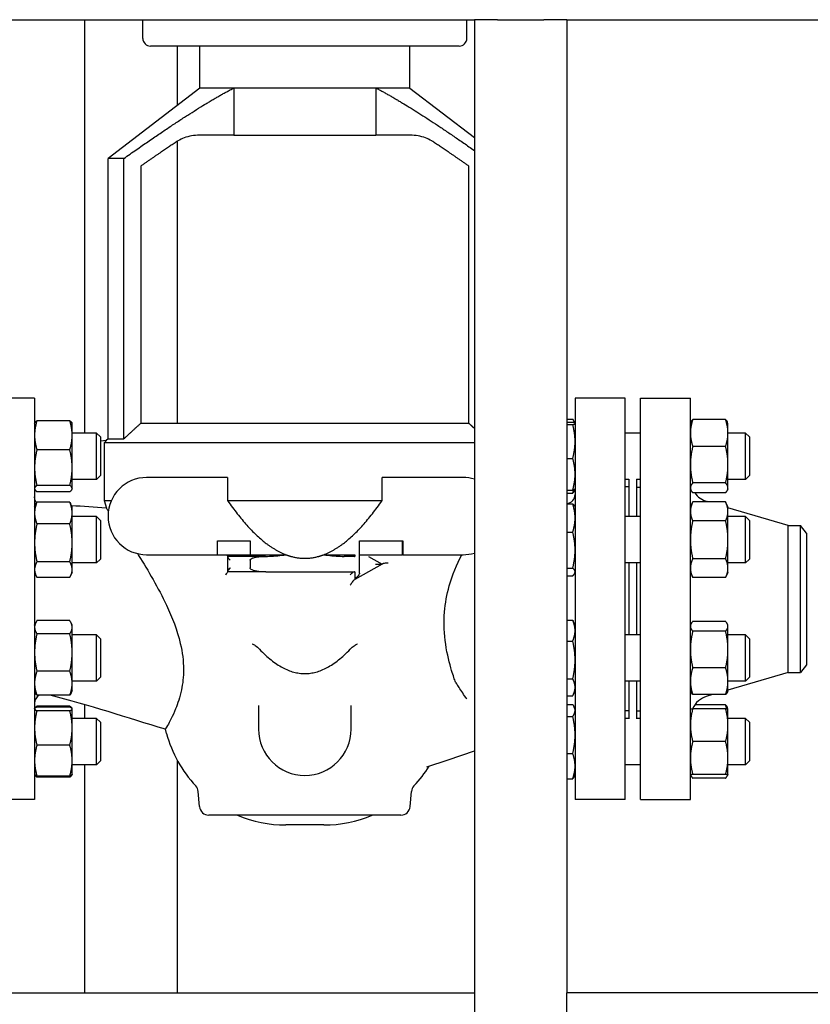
# Model space of a CAD drawing. Header units: inches. Extents: x 18 to 846, y -44 to 561.
# Tile 471 of 642: x 466 to 478, y 275 to 291. Entities that reach past the tile are written whole.
import ezdxf

# ---------------------------------------------------------------- set-up
doc = ezdxf.new("R2010")
doc.units = ezdxf.units.IN
doc.header["$LTSCALE"] = 24
doc.header["$MEASUREMENT"] = 0
doc.layers.add('Visible (ANSI)', color=7, linetype='Continuous', lineweight=30)

msp = doc.modelspace()

# ---------------------------------------------------------------- linework, layer by layer
at = {"layer": 'Visible (ANSI)'}
for p, q in [((445.92943, 290.9565), (472.92893, 290.9565)), ((466.61593, 290.9565), (466.61593, 284.2662)), ((467.55843, 290.65453), (467.55843, 290.9565)), ((472.80843, 290.65453), (472.80843, 290.9565)), ((472.92893, 290.9565), (472.92893, 275.2065)), ((473.30393, 290.9565), (472.92893, 290.9565)), ((473.30393, 290.9565), (474.05393, 290.9565)), ((474.42893, 290.9565), (474.05393, 290.9565)), ((474.42893, 290.9565), (474.42893, 275.2065)), ((474.42893, 290.9565), (501.42843, 290.9565)), ((472.68343, 290.52953), (467.68343, 290.52953)), ((468.11593, 290.52953), (468.11593, 289.56858)), ((468.48343, 289.8504), (468.48343, 290.52953)), ((471.88343, 289.8504), (471.88343, 290.52953)), ((468.48343, 289.8504), (466.99593, 288.70969)), ((469.03126, 289.8504), (468.48343, 289.8504)), ((471.88343, 289.8504), (468.48343, 289.8504)), ((471.3356, 289.8504), (469.03126, 289.8504)), ((469.03126, 289.8504), (469.03126, 289.08619)), ((471.3356, 289.8504), (471.3356, 289.08619)), ((471.88343, 289.8504), (471.3356, 289.8504)), ((471.88343, 289.8504), (472.92893, 289.04864)), ((468.11593, 288.98624), (468.11593, 284.4215)), ((469.03126, 289.08619), (468.47602, 289.08619)), ((469.03126, 289.08619), (471.3356, 289.08619)), ((471.89083, 289.08619), (471.3356, 289.08619)), ((467.25125, 288.70969), (466.99593, 288.70969)), ((466.99593, 284.1715), (466.99593, 288.70969)), ((467.25125, 284.1715), (467.25125, 288.70969)), ((467.52516, 288.58636), (467.52516, 284.4215)), ((472.8417, 284.4215), (472.8417, 288.58636)), ((465.80593, 284.8315), (464.99593, 284.8315)), ((465.80593, 284.8315), (465.80593, 278.3315)), ((474.56093, 284.8315), (474.56093, 278.3315)), ((475.37093, 284.8315), (474.56093, 284.8315)), ((475.37093, 278.3315), (475.37093, 284.8315)), ((475.61843, 278.3315), (475.61843, 284.8315)), ((475.61843, 284.8315), (476.42843, 284.8315)), ((476.42843, 278.3315), (476.42843, 284.8315)), ((474.42893, 284.49177), (474.52262, 284.49177)), ((465.80593, 284.4222), (465.80945, 284.42976)), ((466.37662, 284.46594), (465.84423, 284.46594)), ((466.41493, 284.4222), (466.4114, 284.42976)), ((466.41493, 284.22976), (466.41493, 284.4222)), ((472.8417, 284.4215), (467.52516, 284.4215)), ((474.42893, 284.43932), (474.52262, 284.43932)), ((474.42893, 284.40324), (474.52262, 284.40324)), ((474.5605, 284.42312), (474.54763, 284.45072)), ((474.56093, 284.4222), (474.5605, 284.42312)), ((476.42843, 284.4222), (476.43716, 284.44093)), ((476.99912, 284.48345), (476.46673, 284.48345)), ((477.03743, 284.4222), (477.02869, 284.44093)), ((477.03743, 284.26667), (477.03743, 284.4222)), ((466.81093, 284.2662), (466.41493, 284.2662)), ((466.41493, 283.70622), (466.41493, 284.22976)), ((466.81093, 283.5162), (466.81093, 284.2662)), ((466.87343, 284.2037), (466.81093, 284.2662)), ((466.87343, 284.2037), (466.87343, 283.5787)), ((466.99593, 284.1715), (466.96821, 284.14379)), ((466.99593, 284.1715), (467.25125, 284.1715)), ((475.61843, 284.2662), (475.37093, 284.2662)), ((477.03743, 283.75377), (477.03743, 284.26667)), ((477.32138, 284.2662), (477.03743, 284.2662)), ((477.32138, 283.5162), (477.32138, 284.2662)), ((477.38388, 284.2037), (477.32138, 284.2662)), ((477.38388, 284.2037), (477.38388, 283.5787)), ((466.97088, 284.14402), (466.87343, 284.13531)), ((466.97088, 284.14402), (466.93583, 284.109)), ((466.93583, 284.109), (466.93583, 283.1715)), ((472.92893, 284.109), (466.93583, 284.109)), ((476.99912, 284.04989), (476.46673, 284.04989)), ((466.37662, 283.99359), (465.84423, 283.99359)), ((474.42893, 283.85512), (474.52262, 283.85512)), ((466.41493, 283.36766), (466.41493, 283.70622)), ((477.03743, 283.37829), (477.03743, 283.75377)), ((466.87343, 283.5787), (466.81093, 283.5162)), ((468.93343, 283.5465), (467.62093, 283.5465)), ((468.93343, 283.5465), (468.93343, 283.1715)), ((471.43343, 283.1715), (471.43343, 283.5465)), ((472.74593, 283.5465), (471.43343, 283.5465)), ((477.38388, 283.5787), (477.32138, 283.5162)), ((466.37662, 283.41885), (465.84423, 283.41885)), ((466.81093, 283.5162), (466.41493, 283.5162)), ((475.43343, 283.5162), (475.37093, 283.5162)), ((475.43343, 283.394), (475.37093, 283.394)), ((475.43343, 283.52107), (475.43343, 282.91321)), ((475.55343, 283.52107), (475.55343, 282.91321)), ((475.61843, 283.5162), (475.55343, 283.5162)), ((475.55843, 282.91321), (475.55843, 283.3915)), ((475.55843, 283.3915), (475.61843, 283.3915)), ((476.99912, 283.45764), (476.46673, 283.45764)), ((477.32138, 283.5162), (477.03743, 283.5162)), ((477.03743, 283.3602), (477.03743, 283.37829)), ((465.80593, 283.3602), (465.80945, 283.35264)), ((466.37662, 283.31646), (465.84423, 283.31646)), ((466.41493, 283.3602), (466.4114, 283.35264)), ((466.41493, 283.3602), (466.41493, 283.36766)), ((474.42893, 283.34308), (474.52262, 283.34308)), ((474.42893, 283.29064), (474.52262, 283.29064)), ((474.5605, 283.35928), (474.54763, 283.33168)), ((474.56093, 283.3602), (474.5605, 283.35928)), ((475.55843, 283.2715), (475.55343, 283.2715)), ((476.42843, 283.3602), (476.43716, 283.34147)), ((476.99912, 283.29895), (476.46673, 283.29895)), ((477.03743, 283.3602), (477.02869, 283.34147)), ((465.80593, 283.06921), (465.83067, 283.12228)), ((466.37662, 283.14865), (465.84423, 283.14865)), ((466.41493, 283.06921), (466.39018, 283.12228)), ((466.41493, 282.97111), (466.41493, 283.06921)), ((466.93583, 283.1715), (467.04811, 283.1715)), ((466.93583, 283.1715), (466.96866, 283.04907)), ((468.93343, 283.1715), (471.43343, 283.1715)), ((474.42893, 283.1201), (474.52262, 283.1201)), ((474.56093, 283.06921), (474.55574, 283.08033)), ((476.42843, 283.06921), (476.46673, 283.15136)), ((476.99912, 283.15136), (476.46673, 283.15136)), ((476.71794, 283.15136), (476.69762, 283.15733)), ((477.03743, 283.06921), (476.99912, 283.15136)), ((477.03743, 282.99807), (477.03743, 283.06921)), ((478.00954, 282.7715), (477.03743, 283.0574)), ((466.41493, 282.48835), (466.41493, 282.97111)), ((466.81093, 282.91321), (466.41493, 282.91321)), ((466.81093, 282.16321), (466.81093, 282.91321)), ((466.87343, 282.85071), (466.81093, 282.91321)), ((475.61843, 282.91321), (475.37093, 282.91321)), ((477.03743, 282.53821), (477.03743, 282.99807)), ((477.32138, 282.91321), (477.03743, 282.91321)), ((477.32138, 282.16321), (477.32138, 282.91321)), ((477.38388, 282.85071), (477.32138, 282.91321)), ((466.37662, 282.79357), (465.84423, 282.79357)), ((466.87343, 282.85071), (466.87343, 282.22571)), ((476.99912, 282.84478), (476.46673, 282.84478)), ((477.38388, 282.85071), (477.38388, 282.22571)), ((478.00954, 280.3915), (478.00954, 282.7715)), ((478.00954, 282.7715), (478.21251, 282.7715)), ((478.21251, 280.3915), (478.21251, 282.7715)), ((478.30843, 282.6465), (478.21251, 282.7715)), ((474.42893, 282.66178), (474.52262, 282.66178)), ((478.30843, 282.6465), (478.30843, 280.5165)), ((466.41493, 282.05545), (466.41493, 282.48835)), ((468.76868, 282.519), (469.29535, 282.519)), ((468.76868, 282.2965), (468.76868, 282.519)), ((469.29535, 282.519), (469.29535, 282.2965)), ((471.07151, 282.2965), (471.07151, 282.519)), ((471.07151, 282.519), (471.77271, 282.519)), ((471.75877, 282.519), (471.75877, 282.2965)), ((471.77271, 282.519), (471.77271, 282.2965)), ((477.03743, 282.07835), (477.03743, 282.53821)), ((467.62093, 282.2965), (468.76868, 282.2965)), ((468.76868, 282.2965), (469.29535, 282.2965)), ((468.93343, 282.2722), (468.93343, 282.269)), ((469.5443, 282.269), (468.93343, 282.269)), ((468.93343, 282.269), (468.93343, 282.26391)), ((468.93343, 282.26391), (468.93343, 282.02411)), ((469.29535, 282.2965), (469.87764, 282.2965)), ((470.48922, 282.2965), (470.99593, 282.2965)), ((470.99593, 282.269), (470.82256, 282.269)), ((470.99593, 282.2965), (470.99593, 282.269)), ((471.07151, 282.2965), (471.07101, 282.2965)), ((471.07151, 282.2965), (471.75877, 282.2965)), ((471.07151, 281.99904), (471.07151, 282.29136)), ((471.21725, 282.26754), (471.43343, 282.144)), ((471.77271, 282.2965), (471.75877, 282.2965)), ((471.77271, 282.2965), (472.74593, 282.2965)), ((466.37662, 282.18314), (465.84423, 282.18314)), ((466.81093, 282.16321), (466.41493, 282.16321)), ((466.87343, 282.22571), (466.81093, 282.16321)), ((469.29535, 282.20651), (469.29535, 282.0815)), ((471.43343, 282.144), (470.99593, 281.894)), ((471.33037, 282.144), (471.43343, 282.144)), ((471.43343, 282.144), (471.44008, 282.1478)), ((475.61843, 282.16321), (475.37093, 282.16321)), ((475.43343, 282.16321), (475.43343, 280.99979)), ((475.55343, 282.16321), (475.55343, 280.99979)), ((475.55843, 280.99979), (475.55843, 282.16321)), ((476.99912, 282.23164), (476.46673, 282.23164)), ((477.32138, 282.16321), (477.03743, 282.16321)), ((477.38388, 282.22571), (477.32138, 282.16321)), ((465.80593, 282.00721), (465.83067, 281.95415)), ((466.41493, 282.00721), (466.39018, 281.95415)), ((466.41493, 282.00721), (466.41493, 282.05545)), ((468.93343, 282.02411), (468.93343, 282.019)), ((468.93343, 282.019), (468.93343, 282.01816)), ((469.54978, 282.019), (468.93343, 282.019)), ((469.54978, 282.019), (470.99593, 282.019)), ((470.99593, 282.019), (470.99593, 281.90683)), ((474.42893, 282.07989), (474.52262, 282.07989)), ((474.42893, 281.95632), (474.52262, 281.95632)), ((474.56093, 282.00721), (474.55574, 281.99609)), ((476.42843, 282.00721), (476.46673, 281.92506)), ((477.03743, 282.00721), (476.99912, 281.92506)), ((477.03743, 282.00721), (477.03743, 282.07835)), ((466.37662, 281.92777), (465.84423, 281.92777)), ((470.98425, 281.88733), (470.99593, 281.894)), ((470.99593, 281.90683), (470.99593, 281.894)), ((476.99912, 281.92506), (476.46673, 281.92506)), ((465.80593, 281.15579), (465.82248, 281.19128)), ((466.37662, 281.22933), (465.84423, 281.22933)), ((466.41493, 281.15579), (466.39838, 281.19128)), ((466.41493, 281.12253), (466.41493, 281.15579)), ((474.42893, 281.23688), (474.52262, 281.23688)), ((474.56093, 281.15579), (474.53155, 281.21879)), ((476.42843, 281.15579), (476.43716, 281.17453)), ((476.99912, 281.21705), (476.46673, 281.21705)), ((477.03743, 281.15579), (477.02869, 281.17453)), ((477.03743, 281.1377), (477.03743, 281.15579)), ((477.03743, 280.76223), (477.03743, 281.1377)), ((466.37662, 281.01573), (465.84423, 281.01573)), ((466.41493, 280.71346), (466.41493, 281.12253)), ((466.81093, 280.99979), (466.41493, 280.99979)), ((466.81093, 280.24979), (466.81093, 280.99979)), ((466.87343, 280.93729), (466.81093, 280.99979)), ((475.61843, 280.99979), (475.37093, 280.99979)), ((476.99912, 281.05835), (476.46673, 281.05835)), ((477.32138, 280.99979), (477.03743, 280.99979)), ((477.32138, 280.24979), (477.32138, 280.99979)), ((477.38388, 280.93729), (477.32138, 280.99979)), ((466.87343, 280.93729), (466.87343, 280.31229)), ((474.42893, 280.89959), (474.52262, 280.89959)), ((477.38388, 280.93729), (477.38388, 280.31229)), ((466.41493, 280.21572), (466.41493, 280.71346)), ((477.03743, 280.24932), (477.03743, 280.76223)), ((478.30843, 280.5165), (478.21251, 280.3915)), ((466.37662, 280.41119), (465.84423, 280.41119)), ((476.99912, 280.4661), (476.46673, 280.4661)), ((478.00954, 280.3915), (477.03743, 280.10561)), ((478.00954, 280.3915), (478.21251, 280.3915)), ((466.81093, 280.24979), (466.41493, 280.24979)), ((466.41493, 280.09379), (466.41493, 280.21572)), ((466.87343, 280.31229), (466.81093, 280.24979)), ((474.42893, 280.28751), (474.52262, 280.28751)), ((475.61843, 280.24979), (475.37093, 280.24979)), ((475.43343, 280.24979), (475.43343, 279.64193)), ((475.55343, 280.24979), (475.55343, 279.64193)), ((475.55843, 279.7715), (475.55843, 280.24979)), ((477.32138, 280.24979), (477.03743, 280.24979)), ((477.03743, 280.09379), (477.03743, 280.24932)), ((477.38388, 280.31229), (477.32138, 280.24979)), ((465.80593, 280.09379), (465.82248, 280.05831)), ((466.41493, 280.09379), (466.39838, 280.05831)), ((474.56093, 280.09379), (474.53155, 280.0308)), ((476.42843, 280.09379), (476.43716, 280.07506)), ((476.99912, 280.03254), (476.46673, 280.03254)), ((476.78898, 280.03254), (476.69762, 280.00567)), ((477.03743, 280.09379), (477.02869, 280.07506)), ((466.37662, 280.02026), (465.84423, 280.02026)), ((466.61593, 279.86976), (466.61593, 279.6468)), ((474.42893, 280.01271), (474.52262, 280.01271)), ((474.42893, 279.87237), (474.52262, 279.87237)), ((475.55843, 279.8915), (475.55343, 279.8915)), ((476.99912, 279.86406), (476.49841, 279.86406)), ((465.80593, 279.8028), (465.80703, 279.80516)), ((465.80703, 279.80516), (465.80945, 279.81036)), ((466.37662, 279.84654), (465.84423, 279.84654)), ((466.37662, 279.82924), (465.84423, 279.82924)), ((466.37662, 279.77167), (465.84423, 279.77167)), ((466.41383, 279.80516), (466.4114, 279.81036)), ((466.41493, 279.8028), (466.41383, 279.80516)), ((466.41493, 279.80046), (466.41493, 279.8028)), ((466.41493, 279.49295), (466.41493, 279.80046)), ((469.43343, 279.85429), (469.43343, 279.47224)), ((470.93343, 279.47224), (470.93343, 279.85429)), ((474.56093, 279.8028), (474.54763, 279.83133)), ((475.43343, 279.769), (475.37093, 279.769)), ((475.55843, 279.7715), (475.61843, 279.7715)), ((476.99912, 279.8028), (476.46673, 279.8028)), ((477.03743, 279.8028), (477.02869, 279.82153)), ((477.03743, 279.5373), (477.03743, 279.8028)), ((466.81093, 279.6468), (466.41493, 279.6468)), ((466.81093, 278.8968), (466.81093, 279.6468)), ((466.87343, 279.5843), (466.81093, 279.6468)), ((466.87343, 279.5843), (466.87343, 278.9593)), ((474.42893, 279.6791), (474.52262, 279.6791)), ((475.43343, 279.6468), (475.37093, 279.6468)), ((475.61843, 279.6468), (475.55343, 279.6468)), ((477.32138, 279.6468), (477.03743, 279.6468)), ((477.32138, 278.8968), (477.32138, 279.6468)), ((477.38388, 279.5843), (477.32138, 279.6468)), ((477.38388, 279.5843), (477.38388, 278.9593)), ((466.41493, 278.9643), (466.41493, 279.49295)), ((467.94296, 279.40386), (467.92478, 279.47173)), ((477.03743, 279.0063), (477.03743, 279.5373)), ((476.99912, 279.2718), (476.46673, 279.2718)), ((466.37662, 279.21423), (465.84423, 279.21423)), ((472.50444, 278.97772), (472.92893, 279.11978)), ((474.42893, 279.07853), (474.52262, 279.07853)), ((466.41493, 278.7408), (466.41493, 278.9643)), ((466.87343, 278.9593), (466.81093, 278.8968)), ((468.11593, 278.9695), (468.11593, 275.2065)), ((472.15968, 278.86235), (472.50444, 278.97772)), ((477.03743, 278.7408), (477.03743, 279.0063)), ((477.38388, 278.9593), (477.32138, 278.8968)), ((466.81093, 278.8968), (466.41493, 278.8968)), ((466.61593, 278.8968), (466.61593, 275.2065)), ((475.61843, 278.8968), (475.37093, 278.8968)), ((477.32138, 278.8968), (477.03743, 278.8968)), ((465.80593, 278.7408), (465.80703, 278.73845)), ((465.80703, 278.73845), (465.80945, 278.73324)), ((466.37662, 278.71436), (465.84423, 278.71436)), ((466.37662, 278.69707), (465.84423, 278.69707)), ((466.41383, 278.73845), (466.4114, 278.73324)), ((466.41493, 278.7408), (466.41383, 278.73845)), ((474.42893, 278.67124), (474.52262, 278.67124)), ((474.56093, 278.7408), (474.54763, 278.71228)), ((476.42843, 278.7408), (476.43716, 278.72207)), ((476.99912, 278.7408), (476.46673, 278.7408)), ((476.99912, 278.67955), (476.46673, 278.67955)), ((477.03743, 278.7408), (477.02869, 278.72207)), ((468.47766, 278.21843), (468.45621, 278.4636)), ((471.8892, 278.21843), (471.91065, 278.4636)), ((465.80593, 278.3315), (464.99593, 278.3315)), ((475.37093, 278.3315), (474.56093, 278.3315)), ((475.61843, 278.3315), (476.42843, 278.3315)), ((471.73977, 278.0815), (468.62709, 278.0815)), ((470.49204, 277.9215), (469.87482, 277.9215)), ((445.92943, 275.2065), (472.92893, 275.2065)), ((472.92893, 275.2065), (472.92893, 274.8315)), ((501.42843, 275.2065), (474.42893, 275.2065)), ((474.42893, 274.8315), (474.42893, 275.2065))]:
    msp.add_line(p, q, dxfattribs=at)
for centre, radius, start, end in [((467.68343, 290.65453), 0.125, 180, 270), ((472.68343, 290.65453), 0.125, 270, 0), ((467.62093, 282.9215), 0.625, 90, 270), ((472.74593, 282.9215), 0.625, 72.974337, 90), ((474.41093, 283.27151), 0.15, 276.892103, 0), ((476.80343, 283.5171), 0.375, 215.572456, 253.61155), ((472.74593, 282.9215), 0.625, 270, 287.025663), ((465.95593, 279.8915), 0.15, 120.864577, 180), ((476.80343, 279.64591), 0.375, 106.38845, 155.267065), ((469.87482, 279.9215), 2, 195, 223.170681), ((470.18343, 279.47224), 0.75, 180, 0), ((470.49204, 279.9215), 2, 316.829319, 328.434088), ((468.30678, 278.45053), 0.15, 5, 43.170681), ((472.06008, 278.45053), 0.15, 136.829319, 175), ((468.62709, 278.2315), 0.15, 185, 270), ((471.73977, 278.2315), 0.15, 270, 355), ((469.87482, 279.9215), 2, 246.926082, 270), ((470.49204, 279.9215), 2, 270, 293.073918)]:
    msp.add_arc(centre, radius, start, end, dxfattribs=at)
for points, weights in [([(467.25125, 288.70969), (468.41213, 289.52861), (469.03126, 289.8504)], [1, 1.07374176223, 1]), ([(471.3356, 289.8504), (471.90987, 289.55192), (472.92893, 288.8407)], [1, 1.06803544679, 1.01052949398]), ([(468.11087, 288.98296), (467.84628, 288.80921), (467.52516, 288.58636)], [1, 1.00602947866, 1]), ([(472.8417, 288.58636), (472.52057, 288.80921), (472.25598, 288.98296)], [1, 1.00602947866, 1]), ([(474.5564, 284.42728), (474.54797, 284.4575), (474.52262, 284.49177)], [1.01719372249, 1.02479550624, 1]), ([(465.84423, 284.46594), (465.80593, 284.33937), (465.80593, 284.22976)], [1, 1.0379548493, 1]), ([(465.80945, 284.42976), (465.81734, 284.44668), (465.84423, 284.46594)], [1.01611555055, 1.02634702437, 1]), ([(466.41493, 284.22976), (466.41493, 284.33937), (466.37662, 284.46594)], [1, 1.0379548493, 1]), ([(466.37662, 284.46594), (466.40351, 284.44668), (466.4114, 284.42976)], [1, 1.02634702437, 1.01611555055]), ([(472.92893, 284.34234), (472.88473, 284.38256), (472.8417, 284.4215)], [6.38348019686, 6.4442296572, 6.50416100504]), ([(474.56093, 284.42128), (474.56093, 284.42965), (474.52262, 284.43932)], [1, 1.0379548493, 1]), ([(474.52262, 284.40324), (474.56093, 284.41291), (474.56093, 284.42128)], [1, 1.0379548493, 1]), ([(474.56093, 284.12918), (474.56093, 284.25637), (474.52262, 284.40324)], [1, 1.0379548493, 1]), ([(476.46673, 284.48345), (476.42843, 284.36728), (476.42843, 284.26667)], [1, 1.0379548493, 1]), ([(476.43716, 284.44093), (476.44654, 284.46103), (476.46673, 284.48345)], [1.01895290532, 1.01965956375, 1]), ([(477.03743, 284.26667), (477.03743, 284.36728), (476.99912, 284.48345)], [1, 1.0379548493, 1]), ([(476.99912, 284.48345), (477.01932, 284.46103), (477.02869, 284.44093)], [1, 1.01965956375, 1.01895290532]), ([(465.80593, 284.22976), (465.80593, 284.12015), (465.84423, 283.99359)], [1, 1.0379548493, 1]), ([(466.37662, 283.99359), (466.41493, 284.12015), (466.41493, 284.22976)], [1, 1.0379548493, 1]), ([(476.42843, 284.26667), (476.42843, 284.16607), (476.46673, 284.04989)], [1, 1.0379548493, 1]), ([(476.99912, 284.04989), (477.03743, 284.16607), (477.03743, 284.26667)], [1, 1.0379548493, 1]), ([(474.52262, 283.85512), (474.56093, 284.00199), (474.56093, 284.12918)], [1, 1.0379548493, 1]), ([(476.46673, 284.04989), (476.42843, 283.8912), (476.42843, 283.75377)], [1, 1.0379548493, 1]), ([(477.03743, 283.75377), (477.03743, 283.8912), (476.99912, 284.04989)], [1, 1.0379548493, 1]), ([(465.84423, 283.99359), (465.80593, 283.83959), (465.80593, 283.70622)], [1, 1.0379548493, 1]), ([(466.41493, 283.70622), (466.41493, 283.83959), (466.37662, 283.99359)], [1, 1.0379548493, 1]), ([(474.56093, 283.5991), (474.56093, 283.71792), (474.52262, 283.85512)], [1, 1.0379548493, 1]), ([(465.80593, 283.70622), (465.80593, 283.57285), (465.84423, 283.41885)], [1, 1.0379548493, 1]), ([(466.37662, 283.41885), (466.41493, 283.57285), (466.41493, 283.70622)], [1, 1.0379548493, 1]), ([(476.42843, 283.75377), (476.42843, 283.61634), (476.46673, 283.45764)], [1, 1.0379548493, 1]), ([(476.99912, 283.45764), (477.03743, 283.61634), (477.03743, 283.75377)], [1, 1.0379548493, 1]), ([(474.52262, 283.34308), (474.56093, 283.48028), (474.56093, 283.5991)], [1, 1.0379548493, 1]), ([(465.84423, 283.41885), (465.80593, 283.39141), (465.80593, 283.36766)], [1, 1.0379548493, 1]), ([(466.41493, 283.36766), (466.41493, 283.39141), (466.37662, 283.41885)], [1, 1.0379548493, 1]), ([(476.46673, 283.45764), (476.42843, 283.41512), (476.42843, 283.37829)], [1, 1.0379548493, 1]), ([(476.42843, 283.37829), (476.42843, 283.34147), (476.46673, 283.29895)], [1, 1.0379548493, 1]), ([(477.03743, 283.37829), (477.03743, 283.41512), (476.99912, 283.45764)], [1, 1.0379548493, 1]), ([(476.99912, 283.29895), (477.03743, 283.34147), (477.03743, 283.37829)], [1, 1.0379548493, 1]), ([(465.80593, 283.36766), (465.80593, 283.3439), (465.84423, 283.31646)], [1, 1.0379548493, 1]), ([(466.37662, 283.31646), (466.41493, 283.3439), (466.41493, 283.36766)], [1, 1.0379548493, 1]), ([(474.5605, 283.35928), (474.55699, 283.35175), (474.52262, 283.34308)], [1.00721187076, 1.03391997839, 1]), ([(474.52262, 283.29064), (474.53305, 283.32034), (474.54053, 283.34818)], [1, 1.01005189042, 1.01477953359]), ([(474.54763, 283.33168), (474.5385, 283.3121), (474.52262, 283.29064)], [1.01829773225, 1.01538593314, 1]), ([(465.84423, 283.14865), (465.80593, 283.05351), (465.80593, 282.97111)], [1, 1.0379548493, 1]), ([(465.83067, 283.12228), (465.83667, 283.13514), (465.84423, 283.14865)], [1.01175569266, 1.00727059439, 1]), ([(466.41493, 282.97111), (466.41493, 283.05351), (466.37662, 283.14865)], [1, 1.0379548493, 1]), ([(466.37662, 283.14865), (466.38418, 283.13514), (466.39018, 283.12228)], [1, 1.00727059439, 1.01175569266]), ([(468.93343, 283.1715), (469.4232, 282.46848), (469.87764, 282.2965)], [1, 1.01155216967, 1]), ([(470.48922, 282.2965), (470.94366, 282.46848), (471.43343, 283.1715)], [1, 1.01155216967, 1]), ([(474.56093, 282.89094), (474.56093, 282.99729), (474.52262, 283.1201)], [1, 1.0379548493, 1]), ([(474.52262, 283.1201), (474.54704, 283.09899), (474.55574, 283.08033)], [1, 1.02386502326, 1.01771863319]), ([(476.46673, 283.15136), (476.42843, 283.06921), (476.42843, 282.99807)], [1, 1.0379548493, 1]), ([(477.03743, 282.99807), (477.03743, 283.06921), (476.99912, 283.15136)], [1, 1.0379548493, 1]), ([(465.80593, 282.97111), (465.80593, 282.88871), (465.84423, 282.79357)], [1, 1.0379548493, 1]), ([(466.37662, 282.79357), (466.41493, 282.88871), (466.41493, 282.97111)], [1, 1.0379548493, 1]), ([(474.52262, 282.66178), (474.56093, 282.78459), (474.56093, 282.89094)], [1, 1.0379548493, 1]), ([(476.42843, 282.99807), (476.42843, 282.92693), (476.46673, 282.84478)], [1, 1.0379548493, 1]), ([(476.99912, 282.84478), (477.03743, 282.92693), (477.03743, 282.99807)], [1, 1.0379548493, 1]), ([(465.84423, 282.79357), (465.80593, 282.63001), (465.80593, 282.48835)], [1, 1.0379548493, 1]), ([(466.41493, 282.48835), (466.41493, 282.63001), (466.37662, 282.79357)], [1, 1.0379548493, 1]), ([(476.46673, 282.84478), (476.42843, 282.68049), (476.42843, 282.53821)], [1, 1.0379548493, 1]), ([(477.03743, 282.53821), (477.03743, 282.68049), (476.99912, 282.84478)], [1, 1.0379548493, 1]), ([(474.56093, 282.37083), (474.56093, 282.50586), (474.52262, 282.66178)], [1, 1.0379548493, 1]), ([(465.80593, 282.48835), (465.80593, 282.3467), (465.84423, 282.18314)], [1, 1.0379548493, 1]), ([(466.37662, 282.18314), (466.41493, 282.3467), (466.41493, 282.48835)], [1, 1.0379548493, 1]), ([(476.42843, 282.53821), (476.42843, 282.39593), (476.46673, 282.23164)], [1, 1.0379548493, 1]), ([(476.99912, 282.23164), (477.03743, 282.39593), (477.03743, 282.53821)], [1, 1.0379548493, 1]), ([(469.87764, 282.2965), (469.91977, 282.28056), (469.96179, 282.269)], [1.03899248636, 1.03973089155, 1.04026673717]), ([(469.96179, 282.269), (470.18343, 282.20806), (470.40506, 282.269)], [1.00557467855, 1.00831515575, 1.00557467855]), ([(470.40506, 282.269), (470.44709, 282.28056), (470.48922, 282.2965)], [1.04026673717, 1.03973089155, 1.03899248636]), ([(474.52262, 282.07989), (474.56093, 282.23581), (474.56093, 282.37083)], [1, 1.0379548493, 1]), ([(465.84423, 282.18314), (465.80593, 282.11471), (465.80593, 282.05545)], [1, 1.0379548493, 1]), ([(466.41493, 282.05545), (466.41493, 282.11471), (466.37662, 282.18314)], [1, 1.0379548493, 1]), ([(476.46673, 282.23164), (476.42843, 282.14949), (476.42843, 282.07835)], [1, 1.0379548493, 1]), ([(477.03743, 282.07835), (477.03743, 282.14949), (476.99912, 282.23164)], [1, 1.0379548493, 1]), ([(465.80593, 282.05545), (465.80593, 281.9962), (465.84423, 281.92777)], [1, 1.0379548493, 1]), ([(466.37662, 281.92777), (466.41493, 281.9962), (466.41493, 282.05545)], [1, 1.0379548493, 1]), ([(474.56093, 282.01811), (474.56093, 282.04678), (474.52262, 282.07989)], [1, 1.0379548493, 1]), ([(474.52262, 281.95632), (474.56093, 281.98943), (474.56093, 282.01811)], [1, 1.0379548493, 1]), ([(476.42843, 282.07835), (476.42843, 282.00721), (476.46673, 281.92506)], [1, 1.0379548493, 1]), ([(476.99912, 281.92506), (477.03743, 282.00721), (477.03743, 282.07835)], [1, 1.0379548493, 1]), ([(465.84423, 281.22933), (465.80593, 281.1721), (465.80593, 281.12253)], [1, 1.0379548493, 1]), ([(466.41493, 281.12253), (466.41493, 281.1721), (466.37662, 281.22933)], [1, 1.0379548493, 1]), ([(474.52262, 281.23688), (474.5274, 281.22769), (474.53155, 281.21879)], [1, 1.00458368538, 1.0080602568]), ([(474.56093, 281.06823), (474.56093, 281.1465), (474.52262, 281.23688)], [1, 1.0379548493, 1]), ([(476.46673, 281.21705), (476.42843, 281.17453), (476.42843, 281.1377)], [1, 1.0379548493, 1]), ([(476.42843, 281.1377), (476.42843, 281.10088), (476.46673, 281.05835)], [1, 1.0379548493, 1]), ([(477.03743, 281.1377), (477.03743, 281.17453), (476.99912, 281.21705)], [1, 1.0379548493, 1]), ([(476.99912, 281.05835), (477.03743, 281.10088), (477.03743, 281.1377)], [1, 1.0379548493, 1]), ([(465.80593, 281.12253), (465.80593, 281.07296), (465.84423, 281.01573)], [1, 1.0379548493, 1]), ([(465.84423, 281.01573), (465.80593, 280.85374), (465.80593, 280.71346)], [1, 1.0379548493, 1]), ([(466.37662, 281.01573), (466.41493, 281.07296), (466.41493, 281.12253)], [1, 1.0379548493, 1]), ([(466.41493, 280.71346), (466.41493, 280.85374), (466.37662, 281.01573)], [1, 1.0379548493, 1]), ([(474.52262, 280.89959), (474.56093, 280.98997), (474.56093, 281.06823)], [1, 1.0379548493, 1]), ([(476.46673, 281.05835), (476.42843, 280.89966), (476.42843, 280.76223)], [1, 1.0379548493, 1]), ([(477.03743, 280.76223), (477.03743, 280.89966), (476.99912, 281.05835)], [1, 1.0379548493, 1]), ([(474.56093, 280.59355), (474.56093, 280.73558), (474.52262, 280.89959)], [1, 1.0379548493, 1]), ([(465.80593, 280.71346), (465.80593, 280.57318), (465.84423, 280.41119)], [1, 1.0379548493, 1]), ([(466.37662, 280.41119), (466.41493, 280.57318), (466.41493, 280.71346)], [1, 1.0379548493, 1]), ([(469.44876, 280.76699), (470.18343, 279.99394), (470.9181, 280.76699)], [1.07450861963, 1.11994444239, 1.07450861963]), ([(476.42843, 280.76223), (476.42843, 280.62479), (476.46673, 280.4661)], [1, 1.0379548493, 1]), ([(476.99912, 280.4661), (477.03743, 280.62479), (477.03743, 280.76223)], [1, 1.0379548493, 1]), ([(474.52262, 280.28751), (474.56093, 280.45151), (474.56093, 280.59355)], [1, 1.0379548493, 1]), ([(465.84423, 280.41119), (465.80593, 280.30644), (465.80593, 280.21572)], [1, 1.0379548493, 1]), ([(466.41493, 280.21572), (466.41493, 280.30644), (466.37662, 280.41119)], [1, 1.0379548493, 1]), ([(476.46673, 280.4661), (476.42843, 280.34993), (476.42843, 280.24932)], [1, 1.0379548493, 1]), ([(477.03743, 280.24932), (477.03743, 280.34993), (476.99912, 280.4661)], [1, 1.0379548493, 1]), ([(465.80593, 280.21572), (465.80593, 280.12501), (465.84423, 280.02026)], [1, 1.0379548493, 1]), ([(466.37662, 280.02026), (466.41493, 280.12501), (466.41493, 280.21572)], [1, 1.0379548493, 1]), ([(474.56093, 280.15011), (474.56093, 280.21387), (474.52262, 280.28751)], [1, 1.0379548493, 1]), ([(476.42843, 280.24932), (476.42843, 280.14871), (476.46673, 280.03254)], [1, 1.0379548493, 1]), ([(476.99912, 280.03254), (477.03743, 280.14871), (477.03743, 280.24932)], [1, 1.0379548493, 1]), ([(465.84423, 280.02026), (465.831, 280.04003), (465.82248, 280.05831)], [1, 1.01279805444, 1.01696531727]), ([(466.39838, 280.05831), (466.38986, 280.04003), (466.37662, 280.02026)], [1.01696531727, 1.01279805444, 1]), ([(474.52262, 280.01271), (474.56093, 280.08634), (474.56093, 280.15011)], [1, 1.0379548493, 1]), ([(476.46673, 280.03254), (476.44654, 280.05496), (476.43716, 280.07506)], [1, 1.01965956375, 1.01895290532]), ([(477.02869, 280.07506), (477.01932, 280.05496), (476.99912, 280.03254)], [1.01895290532, 1.01965956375, 1]), ([(474.56093, 279.77573), (474.56093, 279.82058), (474.52262, 279.87237)], [1, 1.0379548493, 1]), ([(476.99912, 279.86406), (477.01932, 279.84164), (477.02869, 279.82153)], [1, 1.01965956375, 1.01895290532]), ([(477.01703, 279.8028), (477.00955, 279.83244), (476.99912, 279.86406)], [1.01477953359, 1.01005189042, 1]), ([(465.84423, 279.82924), (465.80593, 279.81382), (465.80593, 279.80046)], [1, 1.0379548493, 1]), ([(465.80593, 279.80046), (465.80593, 279.7871), (465.84423, 279.77167)], [1, 1.0379548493, 1]), ([(465.84423, 279.77167), (465.80593, 279.62231), (465.80593, 279.49295)], [1, 1.0379548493, 1]), ([(465.80945, 279.81036), (465.81734, 279.82728), (465.84423, 279.84654)], [1.01611555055, 1.02634702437, 1]), ([(465.84423, 279.84654), (465.84122, 279.83659), (465.83846, 279.82684)], [1, 1.00288298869, 1.00532800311]), ([(466.37662, 279.84654), (466.40351, 279.82728), (466.4114, 279.81036)], [1, 1.02634702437, 1.01611555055]), ([(466.3824, 279.82684), (466.37963, 279.83659), (466.37662, 279.84654)], [1.00532800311, 1.00288298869, 1]), ([(466.41493, 279.80046), (466.41493, 279.81382), (466.37662, 279.82924)], [1, 1.0379548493, 1]), ([(466.37662, 279.77167), (466.41493, 279.7871), (466.41493, 279.80046)], [1, 1.0379548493, 1]), ([(466.41493, 279.49295), (466.41493, 279.62231), (466.37662, 279.77167)], [1, 1.0379548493, 1]), ([(474.52262, 279.6791), (474.56093, 279.73089), (474.56093, 279.77573)], [1, 1.0379548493, 1]), ([(476.42843, 279.8028), (476.42843, 279.8028), (476.46673, 279.8028)], [1, 1.0379548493, 1]), ([(476.46673, 279.8028), (476.42843, 279.66052), (476.42843, 279.5373)], [1, 1.0379548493, 1]), ([(476.99912, 279.8028), (477.03743, 279.8028), (477.03743, 279.8028)], [1, 1.0379548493, 1]), ([(477.03743, 279.5373), (477.03743, 279.66052), (476.99912, 279.8028)], [1, 1.0379548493, 1]), ([(474.56093, 279.37882), (474.56093, 279.51818), (474.52262, 279.6791)], [1, 1.0379548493, 1]), ([(465.80593, 279.49295), (465.80593, 279.3636), (465.84423, 279.21423)], [1, 1.0379548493, 1]), ([(466.37662, 279.21423), (466.41493, 279.3636), (466.41493, 279.49295)], [1, 1.0379548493, 1]), ([(476.42843, 279.5373), (476.42843, 279.41408), (476.46673, 279.2718)], [1, 1.0379548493, 1]), ([(476.99912, 279.2718), (477.03743, 279.41408), (477.03743, 279.5373)], [1, 1.0379548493, 1]), ([(474.52262, 279.07853), (474.56093, 279.23946), (474.56093, 279.37882)], [1, 1.0379548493, 1]), ([(476.46673, 279.2718), (476.42843, 279.12952), (476.42843, 279.0063)], [1, 1.0379548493, 1]), ([(477.03743, 279.0063), (477.03743, 279.12952), (476.99912, 279.2718)], [1, 1.0379548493, 1]), ([(465.84423, 279.21423), (465.80593, 279.08029), (465.80593, 278.9643)], [1, 1.0379548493, 1]), ([(466.41493, 278.9643), (466.41493, 279.08029), (466.37662, 279.21423)], [1, 1.0379548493, 1]), ([(474.56093, 278.87489), (474.56093, 278.9694), (474.52262, 279.07853)], [1, 1.0379548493, 1]), ([(465.80593, 278.9643), (465.80593, 278.8483), (465.84423, 278.71436)], [1, 1.0379548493, 1]), ([(466.37662, 278.71436), (466.41493, 278.8483), (466.41493, 278.9643)], [1, 1.0379548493, 1]), ([(476.42843, 279.0063), (476.42843, 278.88308), (476.46673, 278.7408)], [1, 1.0379548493, 1]), ([(476.99912, 278.7408), (477.03743, 278.88308), (477.03743, 279.0063)], [1, 1.0379548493, 1]), ([(474.52262, 278.67124), (474.56093, 278.78037), (474.56093, 278.87489)], [1, 1.0379548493, 1]), ([(465.84423, 278.71436), (465.81225, 278.72724), (465.80703, 278.73845)], [1, 1.0314924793, 1.01072411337]), ([(465.80807, 278.73659), (465.81478, 278.71816), (465.84423, 278.69707)], [1.01375847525, 1.02892942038, 1]), ([(466.41383, 278.73845), (466.40861, 278.72724), (466.37662, 278.71436)], [1.01072411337, 1.0314924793, 1]), ([(466.37662, 278.69707), (466.40608, 278.71816), (466.41279, 278.73659)], [1, 1.02892942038, 1.01375847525]), ([(474.54763, 278.71228), (474.5385, 278.6927), (474.52262, 278.67124)], [1.01829773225, 1.01538593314, 1]), ([(476.46673, 278.7408), (476.42843, 278.7408), (476.42843, 278.7408)], [1, 1.0379548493, 1]), ([(476.43057, 278.7408), (476.43728, 278.71224), (476.46673, 278.67955)], [1.01375847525, 1.02892942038, 1]), ([(477.03743, 278.7408), (477.03743, 278.7408), (476.99912, 278.7408)], [1, 1.0379548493, 1]), ([(476.99912, 278.67955), (477.02858, 278.71224), (477.03529, 278.7408)], [1, 1.02892942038, 1.01375847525])]:
    msp.add_rational_spline(points, weights, degree=2, dxfattribs=at)
for points, knots in [([(468.47602, 289.08619), (468.43629, 289.08619), (468.39278, 289.08292), (468.30729, 289.06806), (468.2653, 289.05644), (468.19562, 289.03011), (468.16113, 289.01382), (468.12268, 288.99056), (468.11673, 288.98681), (468.11087, 288.98296)], [6.498541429, 6.498541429, 6.498541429, 6.498541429, 6.801358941, 6.801358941, 7.104176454, 7.104176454, 7.36898376, 7.36898376, 7.418103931, 7.418103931, 7.418103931, 7.418103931]), ([(472.25598, 288.98296), (472.25012, 288.98681), (472.24418, 288.99056), (472.20573, 289.01382), (472.17124, 289.03011), (472.10156, 289.05644), (472.05957, 289.06806), (471.97407, 289.08292), (471.93057, 289.08619), (471.89083, 289.08619)], [1.141401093, 1.141401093, 1.141401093, 1.141401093, 1.190521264, 1.190521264, 1.45532857, 1.45532857, 1.758146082, 1.758146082, 2.060963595, 2.060963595, 2.060963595, 2.060963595]), ([(465.83974, 283.14042), (465.83043, 283.15186), (465.82284, 283.16462), (465.80976, 283.19648), (465.80593, 283.21594), (465.80593, 283.23558)], [-0.262418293, -0.262418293, -0.262418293, -0.262418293, -0.149667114, -0.149667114, 0, 0, 0, 0]), ([(466.96866, 283.04907), (466.96939, 283.04807), (466.97021, 283.04694), (466.97665, 283.03808), (466.9857, 283.02562), (466.9991, 283.00707), (467.00023, 283.00551), (467.00138, 283.0039)], [1.858224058, 1.858224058, 1.858224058, 1.858224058, 1.948474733, 1.948474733, 2.484809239, 2.484809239, 2.533085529, 2.533085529, 2.533085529, 2.533085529]), ([(467.47143, 282.31464), (467.47809, 282.30422), (467.48475, 282.29374), (467.64686, 282.03786), (467.81071, 281.75912), (468.03383, 281.28434), (468.11683, 281.07264), (468.20038, 280.71629), (468.21816, 280.57543), (468.21863, 280.32009), (468.20579, 280.21025), (468.16016, 279.99041), (468.125, 279.88701), (468.04186, 279.68185), (467.99169, 279.58897), (467.93709, 279.49187), (467.92502, 279.47162), (467.92489, 279.47168)], [13.2104181, 13.2104181, 13.2104181, 13.2104181, 13.31478229, 13.31478229, 15.74559494, 15.74559494, 17.46114554, 17.46114554, 18.61652237, 18.61652237, 19.61799929, 19.61799929, 20.80621292, 20.80621292, 22.4246003, 22.4246003, 23.57554566, 23.57554566, 23.57554566, 23.57554566]), ([(468.89669, 282.2965), (468.90102, 282.2965), (468.90508, 282.29589), (468.91268, 282.2936), (468.9161, 282.29196), (468.92398, 282.287), (468.92785, 282.2832), (468.93237, 282.27677), (468.93343, 282.27414), (468.93343, 282.2722)], [-0.188660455, -0.188660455, -0.188660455, -0.188660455, -0.150720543, -0.150720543, -0.112622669, -0.112622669, -0.050653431, -0.050653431, 0, 0, 0, 0]), ([(468.93343, 282.26391), (468.93343, 282.26141), (468.93439, 282.25816), (468.93826, 282.24954), (468.94174, 282.2438), (468.95257, 282.22832), (468.96139, 282.21762), (468.97161, 282.20664), (468.97166, 282.20658), (468.97172, 282.20651)], [0.000010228, 0.000010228, 0.000010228, 0.000010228, 0.05195915, 0.05195915, 0.122018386, 0.122018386, 0.231996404, 0.231996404, 0.232638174, 0.232638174, 0.232638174, 0.232638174]), ([(469.29535, 282.20651), (469.29535, 282.20867), (469.29585, 282.2112), (469.29758, 282.21576), (469.29932, 282.21852), (469.30766, 282.22868), (469.31859, 282.23478), (469.34434, 282.24635), (469.36198, 282.25113), (469.39856, 282.25883), (469.41755, 282.26159), (469.47314, 282.26754), (469.51018, 282.26887), (469.5443, 282.269)], [3.6685749, 3.6685749, 3.6685749, 3.6685749, 3.684988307, 3.684988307, 3.705706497, 3.705706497, 3.785158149, 3.785158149, 3.920860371, 3.920860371, 4.056562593, 4.056562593, 4.314120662, 4.314120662, 4.314120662, 4.314120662]), ([(469.5443, 282.269), (469.62768, 282.269), (469.72742, 282.27709), (469.83149, 282.28994), (469.85441, 282.29301), (469.87764, 282.2965)], [0.655938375, 0.655938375, 0.655938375, 0.655938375, 1.291316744, 1.291316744, 1.45502951, 1.45502951, 1.45502951, 1.45502951]), ([(470.48922, 282.2965), (470.51244, 282.29301), (470.53536, 282.28994), (470.63944, 282.27709), (470.73917, 282.269), (470.82256, 282.269)], [2.133000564, 2.133000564, 2.133000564, 2.133000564, 2.296713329, 2.296713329, 2.932091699, 2.932091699, 2.932091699, 2.932091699]), ([(470.91871, 282.2965), (470.92232, 282.2965), (470.92594, 282.29613), (470.9366, 282.2941), (470.9435, 282.29161), (470.95681, 282.28576), (470.96334, 282.28231), (470.97405, 282.27659), (470.97843, 282.27423), (470.98444, 282.27136), (470.98643, 282.2705), (470.98989, 282.26931), (470.99133, 282.269), (470.99248, 282.269)], [-0.241611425, -0.241611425, -0.241611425, -0.241611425, -0.213299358, -0.213299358, -0.158489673, -0.158489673, -0.101146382, -0.101146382, -0.05479602, -0.05479602, -0.027531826, -0.027531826, 0, 0, 0, 0]), ([(472.62299, 280.2357), (472.60971, 280.27295), (472.58731, 280.33669), (472.52846, 280.53313), (472.49006, 280.67949), (472.44236, 281.00549), (472.4312, 281.18199), (472.45775, 281.50963), (472.483, 281.65097), (472.57303, 281.96959), (472.64367, 282.13882), (472.72459, 282.2965)], [12.20965605, 12.20965605, 12.20965605, 12.20965605, 13.52177252, 13.52177252, 15.20054432, 15.20054432, 16.73241648, 16.73241648, 17.85923689, 17.85923689, 19.26542729, 19.26542729, 19.26542729, 19.26542729]), ([(471.53207, 282.16018), (471.53193, 282.16017), (471.53179, 282.16017), (471.51613, 282.15967), (471.50086, 282.15875), (471.47364, 282.15605), (471.46233, 282.15436), (471.44829, 282.15115), (471.44323, 282.14961), (471.44008, 282.1478)], [-0.280722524, -0.280722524, -0.280722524, -0.280722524, -0.279764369, -0.279764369, -0.172577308, -0.172577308, -0.068155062, -0.068155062, 0, 0, 0, 0]), ([(468.93343, 282.01816), (468.93343, 282.01701), (468.93227, 282.01479), (468.92778, 282.008), (468.92356, 282.00253), (468.91216, 281.98892), (468.9052, 281.98107), (468.89757, 281.97282), (468.8975, 281.97275), (468.89744, 281.97268)], [-0.258667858, -0.258667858, -0.258667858, -0.258667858, -0.191074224, -0.191074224, -0.097032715, -0.097032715, 0, 0, 0.000846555, 0.000846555, 0.000846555, 0.000846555]), ([(468.97172, 282.0815), (468.97165, 282.08143), (468.97159, 282.08135), (468.96303, 282.07215), (468.95524, 282.06293), (468.9437, 282.04728), (468.93937, 282.04053), (468.93461, 282.03057), (468.93343, 282.02688), (468.93343, 282.02411)], [-0.000800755, -0.000800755, -0.000800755, -0.000800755, 0, 0, 0.098852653, 0.098852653, 0.179511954, 0.179511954, 0.237749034, 0.237749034, 0.237749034, 0.237749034]), ([(469.54978, 282.019), (469.51416, 282.019), (469.4751, 282.02026), (469.41755, 282.02643), (469.39856, 282.02918), (469.36198, 282.03689), (469.34434, 282.04166), (469.31859, 282.05324), (469.30766, 282.05934), (469.29932, 282.0695), (469.29758, 282.07226), (469.29585, 282.07681), (469.29535, 282.07935), (469.29535, 282.0815)], [3.009182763, 3.009182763, 3.009182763, 3.009182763, 3.280587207, 3.280587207, 3.416289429, 3.416289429, 3.551991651, 3.551991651, 3.631443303, 3.631443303, 3.652161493, 3.652161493, 3.6685749, 3.6685749, 3.6685749, 3.6685749]), ([(470.98782, 282.019), (470.9846, 282.019), (470.98065, 282.01798), (470.97059, 282.01386), (470.96428, 282.01027), (470.95145, 282.0017), (470.94488, 281.99667), (470.93165, 281.98555), (470.92493, 281.97934), (470.91842, 281.97282), (470.91835, 281.97275), (470.91828, 281.97268)], [-0.253873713, -0.253873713, -0.253873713, -0.253873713, -0.202286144, -0.202286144, -0.135563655, -0.135563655, -0.069416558, -0.069416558, 0, 0, 0.000767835, 0.000767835, 0.000767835, 0.000767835]), ([(471.07151, 281.99904), (471.07151, 281.99573), (471.0708, 281.99237), (471.06766, 281.98276), (471.06392, 281.97624), (471.0454, 281.94897), (471.0196, 281.92567), (470.99593, 281.90683)], [0, 0, 0, 0, 0.025191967, 0.025191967, 0.077042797, 0.077042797, 0.276108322, 0.276108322, 0.276108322, 0.276108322]), ([(470.98425, 281.88733), (470.98068, 281.88529), (470.9767, 281.88197), (470.96642, 281.87196), (470.9592, 281.86352), (470.9406, 281.83885), (470.92915, 281.82143), (470.91819, 281.80272), (470.91812, 281.8026), (470.91805, 281.80248)], [-0.35820975, -0.35820975, -0.35820975, -0.35820975, -0.283715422, -0.283715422, -0.165116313, -0.165116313, 0, 0, 0.001077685, 0.001077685, 0.001077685, 0.001077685]), ([(469.33043, 280.85488), (469.33054, 280.85484), (469.33065, 280.8548), (469.34658, 280.84835), (469.36222, 280.83937), (469.40254, 280.81191), (469.42693, 280.78996), (469.44876, 280.76699)], [-0.000893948, -0.000893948, -0.000893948, -0.000893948, 0, 0, 0.133012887, 0.133012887, 0.371094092, 0.371094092, 0.371094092, 0.371094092]), ([(470.9181, 280.76699), (470.92449, 280.77372), (470.93106, 280.78031), (470.95597, 280.80401), (470.97588, 280.82041), (471.00923, 280.84194), (471.02259, 280.84928), (471.03621, 280.8548), (471.03632, 280.85484), (471.03642, 280.85488)], [0, 0, 0, 0, 0.070722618, 0.070722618, 0.262141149, 0.262141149, 0.376864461, 0.376864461, 0.377767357, 0.377767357, 0.377767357, 0.377767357]), ([(472.80552, 279.96176), (472.80541, 279.96192), (472.8053, 279.96209), (472.78316, 279.9951), (472.76102, 280.02814), (472.71979, 280.08978), (472.70038, 280.11884), (472.66794, 280.16745), (472.65436, 280.18781), (472.63511, 280.2167), (472.62855, 280.22653), (472.62478, 280.2322)], [-1.03482616, -1.03482616, -1.03482616, -1.03482616, -1.03334928, -1.03334928, -0.7344174, -0.7344174, -0.4497193, -0.4497193, -0.20111379, -0.20111379, 0, 0, 0, 0])]:
    msp.add_open_spline(points, degree=3, knots=knots, dxfattribs=at)
msp.add_rational_spline([(467.52516, 284.4215), (467.51568, 284.41292), (467.38353, 284.29318), (467.25125, 284.1715)], [6.50416100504, 6.4908630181, 6.31077467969, 6.13772939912], degree=2, knots=[151.73715885, 151.73715885, 151.73715885, 151.92090924, 154.21808873, 154.21808873, 154.21808873], dxfattribs=at)
for points in [[(466.96866, 283.04907), (466.77733, 283.06691), (466.5899, 283.07997), (466.4071, 283.08601)], [(471.07101, 282.2965), (471.07133, 282.29479), (471.07151, 282.29306), (471.07151, 282.29136)], [(472.62299, 280.2357), (472.62341, 280.23452), (472.62401, 280.23336), (472.62478, 280.2322)], [(467.92478, 279.47173), (467.30392, 279.65631), (466.68905, 279.86386), (466.06057, 280.02026)]]:
    msp.add_open_spline(points, degree=3, dxfattribs=at)

doc.saveas('drawing.dxf')
